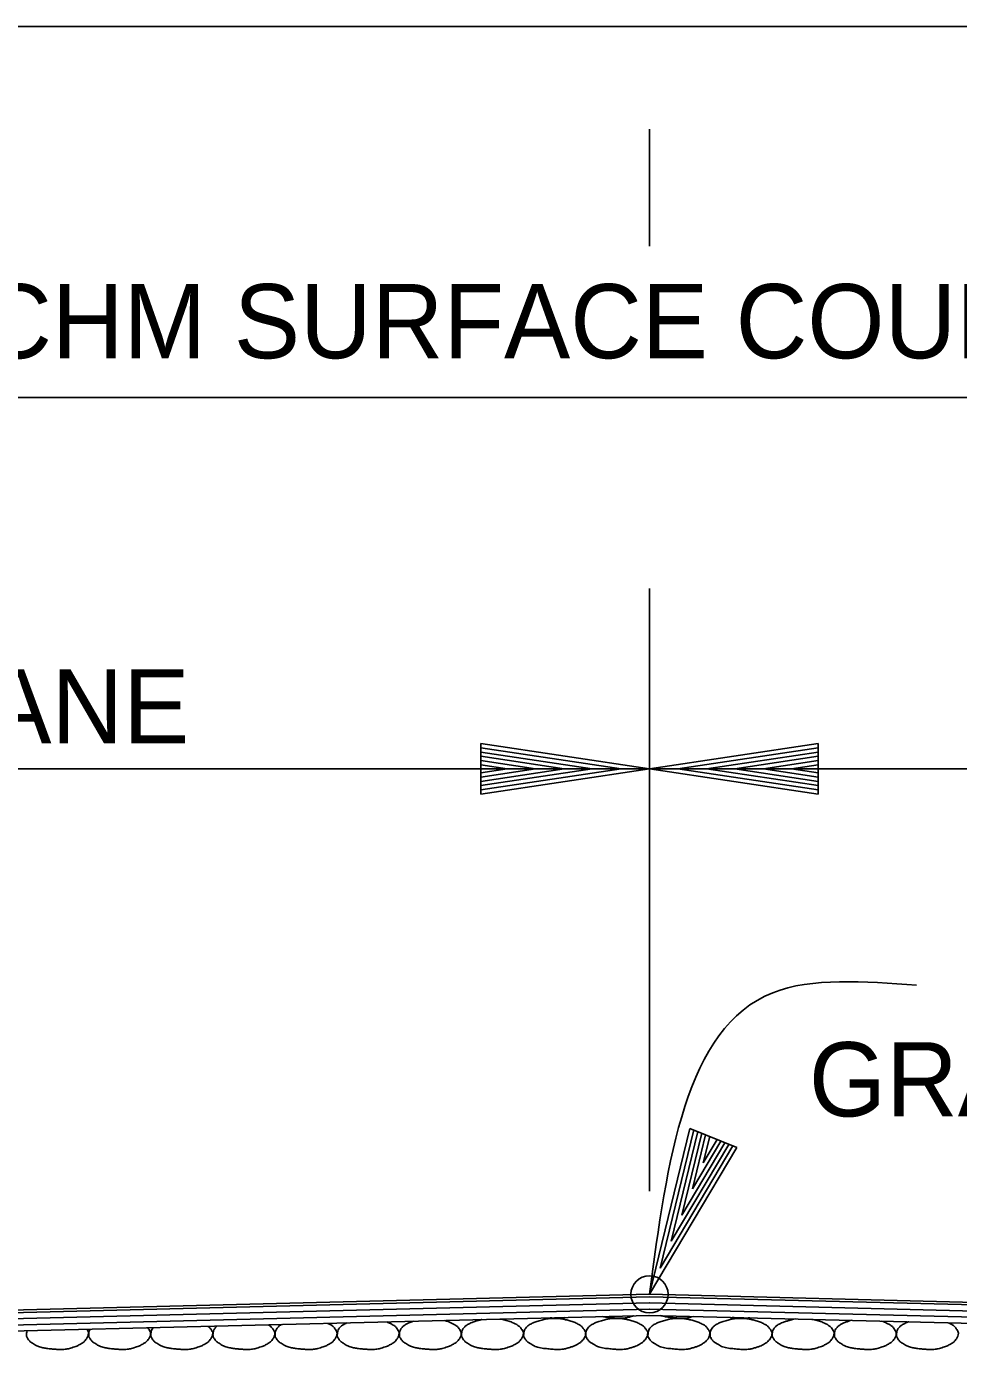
# Model space of a CAD drawing. Extents: x 1671357 to 13005564, y 567358 to 14261451.
# Drawn here: x 12758451.74 to 12758459.28, y 14259927.93 to 14259938.63 of the extents above; entities that cross this region are included whole.
import ezdxf

# ---------------------------------------------------------------- set-up
doc = ezdxf.new("R2010")
doc.units = 0
doc.layers.add('Default', color=7, linetype='Continuous')
doc.layers.add('R_Draft', color=7, linetype='Continuous')

msp = doc.modelspace()

# ---------------------------------------------------------------- linework, layer by layer
at = {"layer": 'Default'}
for p, q in [((12758468.282, 14259938.629), (12758445.28, 14259938.629)), ((12758456.781, 14259936.852), (12758456.781, 14259937.798)), ((12758467.782, 14259935.629), (12758445.78, 14259935.629)), ((12758456.781, 14259929.216), (12758456.781, 14259934.086)), ((12758456.781, 14259932.629), (12758445.78, 14259932.629)), ((12758467.782, 14259932.629), (12758456.781, 14259932.629)), ((12758445.783, 14259928.107), (12758456.781, 14259928.381)), ((12758445.784, 14259928.087), (12758456.781, 14259928.361)), ((12758467.778, 14259928.087), (12758456.78, 14259928.361)), ((12758467.778, 14259928.107), (12758456.781, 14259928.381)), ((12758445.785, 14259928.037), (12758456.782, 14259928.311)), ((12758445.786, 14259927.987), (12758456.784, 14259928.261)), ((12758467.775, 14259927.987), (12758456.778, 14259928.261)), ((12758467.777, 14259928.037), (12758456.779, 14259928.311)), ((12758445.787, 14259927.937), (12758456.785, 14259928.211)), ((12758467.774, 14259927.937), (12758456.776, 14259928.211))]:
    msp.add_line(p, q, dxfattribs=at)
msp.add_circle((12758456.781, 14259928.381), 0.15, dxfattribs=at)
msp.add_spline([(12758456.781, 14259928.381), (12758457.778, 14259930.819), (12758458.941, 14259930.879)], degree=3, dxfattribs=at)
at = {"layer": 'R_Draft'}
for p, q in [((12758455.416, 14259932.833), (12758456.781, 14259932.629)), ((12758455.416, 14259932.833), (12758455.416, 14259932.424)), ((12758455.416, 14259932.799), (12758456.553, 14259932.629)), ((12758455.416, 14259932.764), (12758456.318, 14259932.629)), ((12758458.146, 14259932.833), (12758456.781, 14259932.629)), ((12758458.146, 14259932.799), (12758457.009, 14259932.629)), ((12758458.146, 14259932.764), (12758457.243, 14259932.629)), ((12758458.146, 14259932.424), (12758458.146, 14259932.833)), ((12758455.416, 14259932.73), (12758456.091, 14259932.629)), ((12758455.416, 14259932.695), (12758455.859, 14259932.629)), ((12758455.416, 14259932.661), (12758455.631, 14259932.629)), ((12758458.146, 14259932.73), (12758457.471, 14259932.629)), ((12758458.146, 14259932.696), (12758457.702, 14259932.629)), ((12758458.146, 14259932.661), (12758457.93, 14259932.629)), ((12758455.416, 14259932.424), (12758456.781, 14259932.629)), ((12758455.416, 14259932.562), (12758455.859, 14259932.629)), ((12758455.416, 14259932.493), (12758456.318, 14259932.629)), ((12758455.416, 14259932.458), (12758456.553, 14259932.629)), ((12758455.416, 14259932.527), (12758456.091, 14259932.629)), ((12758455.416, 14259932.597), (12758455.631, 14259932.629)), ((12758458.146, 14259932.424), (12758456.781, 14259932.629)), ((12758458.146, 14259932.458), (12758457.009, 14259932.629)), ((12758458.146, 14259932.493), (12758457.243, 14259932.629)), ((12758458.146, 14259932.527), (12758457.471, 14259932.629)), ((12758458.146, 14259932.562), (12758457.702, 14259932.629)), ((12758458.146, 14259932.597), (12758457.93, 14259932.629)), ((12758457.108, 14259929.722), (12758456.781, 14259928.381)), ((12758457.14, 14259929.71), (12758456.867, 14259928.592)), ((12758457.172, 14259929.696), (12758456.956, 14259928.81)), ((12758457.203, 14259929.683), (12758457.042, 14259929.02)), ((12758457.487, 14259929.567), (12758457.108, 14259929.722)), ((12758457.235, 14259929.67), (12758457.129, 14259929.234)), ((12758457.268, 14259929.657), (12758457.216, 14259929.445)), ((12758457.487, 14259929.567), (12758456.781, 14259928.381)), ((12758457.455, 14259929.58), (12758456.867, 14259928.592)), ((12758457.423, 14259929.593), (12758456.956, 14259928.81)), ((12758457.391, 14259929.606), (12758457.042, 14259929.02)), ((12758457.359, 14259929.62), (12758457.129, 14259929.234)), ((12758457.327, 14259929.633), (12758457.216, 14259929.445))]:
    msp.add_line(p, q, dxfattribs=at)
for points in [[(12758454.181, 14259928.146), (12758454.185, 14259928.144), (12758454.19, 14259928.142), (12758454.216, 14259928.128), (12758454.232, 14259928.112), (12758454.253, 14259928.08), (12758454.256, 14259928.069), (12758454.251, 14259928.041), (12758454.241, 14259928.022), (12758454.217, 14259927.995), (12758454.208, 14259927.988), (12758454.176, 14259927.97), (12758454.156, 14259927.961), (12758454.106, 14259927.945), (12758454.077, 14259927.937), (12758454.034, 14259927.935), (12758454.019, 14259927.935), (12758453.982, 14259927.937), (12758453.96, 14259927.939), (12758453.914, 14259927.944), (12758453.89, 14259927.948), (12758453.847, 14259927.958), (12758453.83, 14259927.969), (12758453.792, 14259927.992), (12758453.776, 14259928.004), (12758453.755, 14259928.037), (12758453.754, 14259928.048), (12758453.755, 14259928.076), (12758453.759, 14259928.092), (12758453.781, 14259928.122), (12758453.792, 14259928.13), (12758453.805, 14259928.137)], [(12758454.656, 14259928.158), (12758454.67, 14259928.153), (12758454.683, 14259928.147), (12758454.719, 14259928.128), (12758454.734, 14259928.112), (12758454.755, 14259928.08), (12758454.758, 14259928.069), (12758454.753, 14259928.041), (12758454.743, 14259928.022), (12758454.719, 14259927.995), (12758454.71, 14259927.988), (12758454.678, 14259927.97), (12758454.659, 14259927.961), (12758454.608, 14259927.945), (12758454.58, 14259927.937), (12758454.536, 14259927.935), (12758454.521, 14259927.935), (12758454.485, 14259927.937), (12758454.463, 14259927.939), (12758454.416, 14259927.944), (12758454.392, 14259927.948), (12758454.349, 14259927.958), (12758454.332, 14259927.969), (12758454.295, 14259927.992), (12758454.279, 14259928.004), (12758454.257, 14259928.037), (12758454.256, 14259928.048), (12758454.258, 14259928.076), (12758454.261, 14259928.092), (12758454.284, 14259928.123), (12758454.297, 14259928.132), (12758454.32, 14259928.143), (12758454.327, 14259928.147), (12758454.334, 14259928.15)], [(12758455.122, 14259928.17), (12758455.148, 14259928.163), (12758455.174, 14259928.153), (12758455.221, 14259928.128), (12758455.236, 14259928.112), (12758455.257, 14259928.08), (12758455.261, 14259928.069), (12758455.256, 14259928.041), (12758455.246, 14259928.022), (12758455.222, 14259927.995), (12758455.212, 14259927.988), (12758455.181, 14259927.97), (12758455.161, 14259927.961), (12758455.111, 14259927.945), (12758455.082, 14259927.937), (12758455.038, 14259927.935), (12758455.024, 14259927.935), (12758454.987, 14259927.937), (12758454.965, 14259927.939), (12758454.919, 14259927.944), (12758454.895, 14259927.948), (12758454.851, 14259927.958), (12758454.835, 14259927.969), (12758454.797, 14259927.992), (12758454.781, 14259928.004), (12758454.76, 14259928.037), (12758454.758, 14259928.048), (12758454.76, 14259928.076), (12758454.763, 14259928.092), (12758454.787, 14259928.123), (12758454.8, 14259928.132), (12758454.828, 14259928.147), (12758454.841, 14259928.153), (12758454.861, 14259928.16), (12758454.867, 14259928.162), (12758454.873, 14259928.164)], [(12758455.57, 14259928.181), (12758455.58, 14259928.18), (12758455.59, 14259928.178), (12758455.635, 14259928.168), (12758455.668, 14259928.157), (12758455.724, 14259928.128), (12758455.739, 14259928.112), (12758455.76, 14259928.08), (12758455.763, 14259928.069), (12758455.758, 14259928.041), (12758455.748, 14259928.022), (12758455.724, 14259927.995), (12758455.715, 14259927.988), (12758455.683, 14259927.97), (12758455.663, 14259927.961), (12758455.613, 14259927.945), (12758455.585, 14259927.937), (12758455.541, 14259927.935), (12758455.526, 14259927.935), (12758455.489, 14259927.937), (12758455.467, 14259927.939), (12758455.421, 14259927.944), (12758455.397, 14259927.948), (12758455.354, 14259927.958), (12758455.337, 14259927.969), (12758455.3, 14259927.992), (12758455.283, 14259928.004), (12758455.262, 14259928.037), (12758455.261, 14259928.048), (12758455.262, 14259928.076), (12758455.266, 14259928.092), (12758455.289, 14259928.123), (12758455.302, 14259928.132), (12758455.331, 14259928.147), (12758455.344, 14259928.153), (12758455.377, 14259928.164), (12758455.397, 14259928.17), (12758455.42, 14259928.176), (12758455.422, 14259928.177), (12758455.425, 14259928.177)], [(12758456.014, 14259928.186), (12758456.043, 14259928.186), (12758456.073, 14259928.182), (12758456.102, 14259928.176), (12758456.138, 14259928.168), (12758456.171, 14259928.157), (12758456.204, 14259928.14), (12758456.226, 14259928.128), (12758456.241, 14259928.112), (12758456.256, 14259928.09), (12758456.262, 14259928.08), (12758456.266, 14259928.069), (12758456.264, 14259928.06), (12758456.261, 14259928.041), (12758456.251, 14259928.022), (12758456.236, 14259928.006), (12758456.227, 14259927.995), (12758456.217, 14259927.988), (12758456.206, 14259927.982), (12758456.186, 14259927.97), (12758456.166, 14259927.961), (12758456.144, 14259927.954), (12758456.115, 14259927.945), (12758456.087, 14259927.937), (12758456.058, 14259927.936), (12758456.043, 14259927.935), (12758456.028, 14259927.935), (12758456.014, 14259927.936), (12758455.992, 14259927.937), (12758455.97, 14259927.939), (12758455.948, 14259927.942), (12758455.924, 14259927.944), (12758455.9, 14259927.948), (12758455.876, 14259927.954), (12758455.856, 14259927.958), (12758455.839, 14259927.969), (12758455.822, 14259927.98), (12758455.802, 14259927.992), (12758455.786, 14259928.004), (12758455.772, 14259928.026), (12758455.765, 14259928.037), (12758455.763, 14259928.048), (12758455.764, 14259928.06), (12758455.765, 14259928.076), (12758455.768, 14259928.092), (12758455.78, 14259928.108), (12758455.792, 14259928.123), (12758455.804, 14259928.132), (12758455.82, 14259928.14), (12758455.833, 14259928.147), (12758455.846, 14259928.153), (12758455.86, 14259928.158), (12758455.88, 14259928.164), (12758455.9, 14259928.17), (12758455.92, 14259928.176), (12758455.932, 14259928.179), (12758455.945, 14259928.182), (12758455.958, 14259928.184), (12758455.976, 14259928.187), (12758455.995, 14259928.187), (12758456.014, 14259928.186)], [(12758456.1, 14259928.194), (12758456.086, 14259928.191), (12758456.072, 14259928.189), (12758456.043, 14259928.187), (12758456.028, 14259928.187), (12758456.002, 14259928.189), (12758455.989, 14259928.19), (12758455.977, 14259928.191)], [(12758456.516, 14259928.186), (12758456.546, 14259928.186), (12758456.575, 14259928.182), (12758456.604, 14259928.176), (12758456.64, 14259928.168), (12758456.673, 14259928.157), (12758456.706, 14259928.14), (12758456.728, 14259928.128), (12758456.744, 14259928.112), (12758456.758, 14259928.09), (12758456.765, 14259928.08), (12758456.768, 14259928.069), (12758456.766, 14259928.06), (12758456.763, 14259928.041), (12758456.753, 14259928.022), (12758456.738, 14259928.006), (12758456.729, 14259927.995), (12758456.72, 14259927.988), (12758456.708, 14259927.982), (12758456.688, 14259927.97), (12758456.668, 14259927.961), (12758456.646, 14259927.954), (12758456.618, 14259927.945), (12758456.59, 14259927.937), (12758456.56, 14259927.936), (12758456.546, 14259927.935), (12758456.531, 14259927.935), (12758456.516, 14259927.936), (12758456.494, 14259927.937), (12758456.472, 14259927.939), (12758456.45, 14259927.942), (12758456.426, 14259927.944), (12758456.402, 14259927.948), (12758456.378, 14259927.954), (12758456.359, 14259927.958), (12758456.342, 14259927.969), (12758456.324, 14259927.98), (12758456.304, 14259927.992), (12758456.288, 14259928.004), (12758456.274, 14259928.026), (12758456.267, 14259928.037), (12758456.266, 14259928.048), (12758456.266, 14259928.06), (12758456.267, 14259928.076), (12758456.271, 14259928.092), (12758456.282, 14259928.108), (12758456.294, 14259928.123), (12758456.307, 14259928.132), (12758456.322, 14259928.14), (12758456.335, 14259928.147), (12758456.348, 14259928.153), (12758456.362, 14259928.158), (12758456.382, 14259928.164), (12758456.402, 14259928.17), (12758456.422, 14259928.176), (12758456.435, 14259928.179), (12758456.447, 14259928.182), (12758456.46, 14259928.184), (12758456.479, 14259928.187), (12758456.498, 14259928.187), (12758456.516, 14259928.186)], [(12758456.652, 14259928.208), (12758456.65, 14259928.207), (12758456.648, 14259928.207), (12758456.618, 14259928.197), (12758456.59, 14259928.19), (12758456.546, 14259928.187), (12758456.531, 14259928.187), (12758456.494, 14259928.19), (12758456.472, 14259928.192), (12758456.433, 14259928.196), (12758456.416, 14259928.199), (12758456.399, 14259928.202)], [(12758457.019, 14259928.186), (12758457.048, 14259928.186), (12758457.077, 14259928.182), (12758457.107, 14259928.176), (12758457.143, 14259928.168), (12758457.175, 14259928.157), (12758457.209, 14259928.14), (12758457.231, 14259928.128), (12758457.246, 14259928.112), (12758457.261, 14259928.09), (12758457.267, 14259928.08), (12758457.27, 14259928.069), (12758457.269, 14259928.06), (12758457.265, 14259928.041), (12758457.256, 14259928.022), (12758457.241, 14259928.006), (12758457.231, 14259927.995), (12758457.222, 14259927.988), (12758457.211, 14259927.982), (12758457.191, 14259927.97), (12758457.171, 14259927.961), (12758457.149, 14259927.954), (12758457.12, 14259927.945), (12758457.092, 14259927.937), (12758457.063, 14259927.936), (12758457.048, 14259927.935), (12758457.033, 14259927.935), (12758457.019, 14259927.936), (12758456.997, 14259927.937), (12758456.975, 14259927.939), (12758456.953, 14259927.942), (12758456.928, 14259927.944), (12758456.905, 14259927.948), (12758456.881, 14259927.954), (12758456.861, 14259927.958), (12758456.844, 14259927.969), (12758456.827, 14259927.98), (12758456.807, 14259927.992), (12758456.791, 14259928.004), (12758456.777, 14259928.026), (12758456.769, 14259928.037), (12758456.768, 14259928.048), (12758456.769, 14259928.06), (12758456.77, 14259928.076), (12758456.773, 14259928.092), (12758456.785, 14259928.108), (12758456.796, 14259928.123), (12758456.809, 14259928.132), (12758456.825, 14259928.14), (12758456.838, 14259928.147), (12758456.851, 14259928.153), (12758456.865, 14259928.158), (12758456.885, 14259928.164), (12758456.904, 14259928.17), (12758456.925, 14259928.176), (12758456.937, 14259928.179), (12758456.95, 14259928.182), (12758456.963, 14259928.184), (12758456.981, 14259928.187), (12758457, 14259928.187), (12758457.019, 14259928.186)], [(12758457.137, 14259928.203), (12758457.112, 14259928.195), (12758457.088, 14259928.19), (12758457.048, 14259928.187), (12758457.033, 14259928.187), (12758456.997, 14259928.19), (12758456.975, 14259928.192), (12758456.928, 14259928.197), (12758456.905, 14259928.201), (12758456.877, 14259928.207), (12758456.874, 14259928.208), (12758456.87, 14259928.209)], [(12758457.521, 14259928.186), (12758457.55, 14259928.186), (12758457.58, 14259928.182), (12758457.609, 14259928.176), (12758457.645, 14259928.168), (12758457.678, 14259928.157), (12758457.711, 14259928.14), (12758457.733, 14259928.128), (12758457.748, 14259928.112), (12758457.763, 14259928.09), (12758457.769, 14259928.08), (12758457.773, 14259928.069), (12758457.771, 14259928.06), (12758457.768, 14259928.041), (12758457.758, 14259928.022), (12758457.743, 14259928.006), (12758457.734, 14259927.995), (12758457.725, 14259927.988), (12758457.713, 14259927.982), (12758457.693, 14259927.97), (12758457.673, 14259927.961), (12758457.651, 14259927.954), (12758457.623, 14259927.945), (12758457.594, 14259927.937), (12758457.565, 14259927.936), (12758457.55, 14259927.935), (12758457.536, 14259927.935), (12758457.521, 14259927.936), (12758457.499, 14259927.937), (12758457.477, 14259927.939), (12758457.455, 14259927.942), (12758457.431, 14259927.944), (12758457.407, 14259927.948), (12758457.383, 14259927.954), (12758457.363, 14259927.958), (12758457.347, 14259927.969), (12758457.329, 14259927.98), (12758457.309, 14259927.992), (12758457.293, 14259928.004), (12758457.279, 14259928.026), (12758457.272, 14259928.037), (12758457.27, 14259928.048), (12758457.271, 14259928.06), (12758457.272, 14259928.076), (12758457.275, 14259928.092), (12758457.287, 14259928.108), (12758457.299, 14259928.123), (12758457.312, 14259928.132), (12758457.327, 14259928.14), (12758457.34, 14259928.147), (12758457.353, 14259928.153), (12758457.367, 14259928.158), (12758457.387, 14259928.164), (12758457.407, 14259928.17), (12758457.427, 14259928.176), (12758457.44, 14259928.179), (12758457.452, 14259928.182), (12758457.465, 14259928.184), (12758457.484, 14259928.187), (12758457.503, 14259928.187), (12758457.521, 14259928.186)], [(12758457.591, 14259928.191), (12758457.583, 14259928.19), (12758457.574, 14259928.189), (12758457.55, 14259928.187), (12758457.536, 14259928.187), (12758457.499, 14259928.19), (12758457.477, 14259928.192), (12758457.454, 14259928.194), (12758457.452, 14259928.195), (12758457.45, 14259928.195)], [(12758458.096, 14259928.179), (12758458.101, 14259928.178), (12758458.106, 14259928.177), (12758458.147, 14259928.168), (12758458.18, 14259928.157), (12758458.236, 14259928.128), (12758458.251, 14259928.112), (12758458.272, 14259928.08), (12758458.275, 14259928.069), (12758458.27, 14259928.041), (12758458.26, 14259928.022), (12758458.236, 14259927.995), (12758458.227, 14259927.988), (12758458.195, 14259927.97), (12758458.176, 14259927.961), (12758458.125, 14259927.945), (12758458.097, 14259927.937), (12758458.053, 14259927.935), (12758458.038, 14259927.935), (12758458.002, 14259927.937), (12758457.98, 14259927.939), (12758457.933, 14259927.944), (12758457.909, 14259927.948), (12758457.866, 14259927.958), (12758457.849, 14259927.969), (12758457.812, 14259927.992), (12758457.796, 14259928.004), (12758457.774, 14259928.037), (12758457.773, 14259928.048), (12758457.774, 14259928.076), (12758457.778, 14259928.092), (12758457.801, 14259928.123), (12758457.814, 14259928.132), (12758457.843, 14259928.147), (12758457.856, 14259928.153), (12758457.889, 14259928.164), (12758457.909, 14259928.17), (12758457.939, 14259928.178), (12758457.949, 14259928.18), (12758457.958, 14259928.182)], [(12758458.657, 14259928.165), (12758458.677, 14259928.158), (12758458.696, 14259928.15), (12758458.738, 14259928.128), (12758458.753, 14259928.112), (12758458.774, 14259928.08), (12758458.778, 14259928.069), (12758458.773, 14259928.041), (12758458.763, 14259928.022), (12758458.739, 14259927.995), (12758458.729, 14259927.988), (12758458.698, 14259927.97), (12758458.678, 14259927.961), (12758458.628, 14259927.945), (12758458.599, 14259927.937), (12758458.555, 14259927.935), (12758458.541, 14259927.935), (12758458.504, 14259927.937), (12758458.482, 14259927.939), (12758458.436, 14259927.944), (12758458.412, 14259927.948), (12758458.368, 14259927.958), (12758458.351, 14259927.969), (12758458.314, 14259927.992), (12758458.298, 14259928.004), (12758458.277, 14259928.037), (12758458.275, 14259928.048), (12758458.277, 14259928.076), (12758458.28, 14259928.092), (12758458.304, 14259928.123), (12758458.317, 14259928.132), (12758458.345, 14259928.147), (12758458.358, 14259928.153), (12758458.386, 14259928.162), (12758458.4, 14259928.167), (12758458.414, 14259928.171)], [(12758459.195, 14259928.151), (12758459.203, 14259928.148), (12758459.211, 14259928.144), (12758459.241, 14259928.128), (12758459.256, 14259928.112), (12758459.277, 14259928.08), (12758459.28, 14259928.069), (12758459.275, 14259928.041), (12758459.265, 14259928.022), (12758459.241, 14259927.995), (12758459.232, 14259927.988), (12758459.2, 14259927.97), (12758459.18, 14259927.961), (12758459.13, 14259927.945), (12758459.102, 14259927.937), (12758459.058, 14259927.935), (12758459.043, 14259927.935), (12758459.006, 14259927.937), (12758458.984, 14259927.939), (12758458.938, 14259927.944), (12758458.914, 14259927.948), (12758458.871, 14259927.958), (12758458.854, 14259927.969), (12758458.816, 14259927.992), (12758458.8, 14259928.004), (12758458.779, 14259928.037), (12758458.778, 14259928.048), (12758458.779, 14259928.076), (12758458.783, 14259928.092), (12758458.806, 14259928.123), (12758458.819, 14259928.132), (12758458.848, 14259928.147), (12758458.86, 14259928.153), (12758458.876, 14259928.158), (12758458.877, 14259928.159), (12758458.879, 14259928.159)], [(12758452.231, 14259928.098), (12758452.233, 14259928.095), (12758452.235, 14259928.092), (12758452.243, 14259928.08), (12758452.246, 14259928.069), (12758452.241, 14259928.041), (12758452.231, 14259928.022), (12758452.207, 14259927.995), (12758452.198, 14259927.988), (12758452.166, 14259927.97), (12758452.147, 14259927.961), (12758452.096, 14259927.945), (12758452.068, 14259927.937), (12758452.024, 14259927.935), (12758452.009, 14259927.935), (12758451.972, 14259927.937), (12758451.951, 14259927.939), (12758451.904, 14259927.944), (12758451.88, 14259927.948), (12758451.837, 14259927.958), (12758451.82, 14259927.969), (12758451.783, 14259927.992), (12758451.766, 14259928.004), (12758451.745, 14259928.037), (12758451.744, 14259928.048), (12758451.745, 14259928.068), (12758451.746, 14259928.077), (12758451.749, 14259928.086)], [(12758452.724, 14259928.11), (12758452.729, 14259928.104), (12758452.734, 14259928.097), (12758452.745, 14259928.08), (12758452.749, 14259928.069), (12758452.744, 14259928.041), (12758452.734, 14259928.022), (12758452.71, 14259927.995), (12758452.7, 14259927.988), (12758452.669, 14259927.97), (12758452.649, 14259927.961), (12758452.599, 14259927.945), (12758452.57, 14259927.937), (12758452.526, 14259927.935), (12758452.512, 14259927.935), (12758452.475, 14259927.937), (12758452.453, 14259927.939), (12758452.407, 14259927.944), (12758452.383, 14259927.948), (12758452.339, 14259927.958), (12758452.322, 14259927.969), (12758452.285, 14259927.992), (12758452.269, 14259928.004), (12758452.248, 14259928.037), (12758452.246, 14259928.048), (12758452.248, 14259928.073), (12758452.25, 14259928.086), (12758452.257, 14259928.098)], [(12758453.214, 14259928.122), (12758453.224, 14259928.113), (12758453.233, 14259928.102), (12758453.248, 14259928.08), (12758453.251, 14259928.069), (12758453.246, 14259928.041), (12758453.236, 14259928.022), (12758453.212, 14259927.995), (12758453.203, 14259927.988), (12758453.171, 14259927.97), (12758453.151, 14259927.961), (12758453.101, 14259927.945), (12758453.073, 14259927.937), (12758453.029, 14259927.935), (12758453.014, 14259927.935), (12758452.977, 14259927.937), (12758452.955, 14259927.939), (12758452.909, 14259927.944), (12758452.885, 14259927.948), (12758452.842, 14259927.958), (12758452.825, 14259927.969), (12758452.787, 14259927.992), (12758452.771, 14259928.004), (12758452.75, 14259928.037), (12758452.749, 14259928.048), (12758452.75, 14259928.076), (12758452.754, 14259928.092), (12758452.766, 14259928.109), (12758452.767, 14259928.11), (12758452.768, 14259928.111)], [(12758453.701, 14259928.134), (12758453.718, 14259928.123), (12758453.731, 14259928.109), (12758453.75, 14259928.08), (12758453.754, 14259928.069), (12758453.748, 14259928.041), (12758453.739, 14259928.022), (12758453.714, 14259927.995), (12758453.705, 14259927.988), (12758453.674, 14259927.97), (12758453.654, 14259927.961), (12758453.603, 14259927.945), (12758453.575, 14259927.937), (12758453.531, 14259927.935), (12758453.516, 14259927.935), (12758453.48, 14259927.937), (12758453.458, 14259927.939), (12758453.412, 14259927.944), (12758453.388, 14259927.948), (12758453.344, 14259927.958), (12758453.327, 14259927.969), (12758453.29, 14259927.992), (12758453.274, 14259928.004), (12758453.253, 14259928.037), (12758453.251, 14259928.048), (12758453.253, 14259928.076), (12758453.256, 14259928.092), (12758453.273, 14259928.114), (12758453.278, 14259928.12), (12758453.283, 14259928.124)]]:
    msp.add_open_spline(points, degree=3, dxfattribs=at)

# ---------------------------------------------------------------- texts
at = {"layer": 'Default'}
msp.add_text('GRADE POINT', height=0.60006, dxfattribs=at).set_placement((12758458.07, 14259929.819))
at = {"layer": 'R_Draft'}
for s, p in [('20\'-0" ACHM SURFACE COURSE (1/2")', (12758448.568, 14259935.947)), ('10\'-0" LANE', (12758448.698, 14259932.834))]:
    msp.add_text(s, height=0.60006, dxfattribs=at).set_placement(p)

doc.saveas('drawing.dxf')
